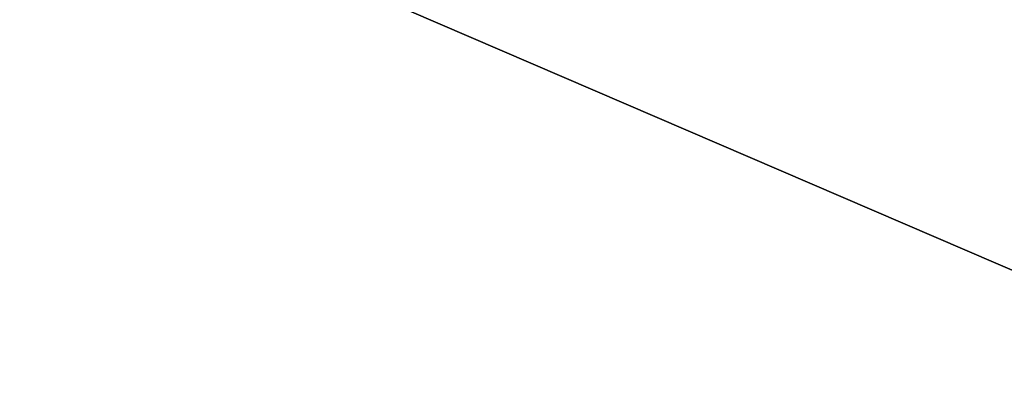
# Model space of a CAD drawing. Extents: x 0 to 7, y 0 to 11.4.
# Tile 340 of 656: x 3.145484 to 3.147664, y 0.200086 to 0.200883. Entities that reach past the tile are written whole.
import ezdxf

# ---------------------------------------------------------------- set-up
doc = ezdxf.new("R2010")
doc.units = 0
doc.header["$LTSCALE"] = 2.54
doc.layers.get('0').update_dxf_attribs({"color": 13, "linetype": 'CONTINUOUS'})

# ---------------------------------------------------------------- blocks, each defined once
blk = doc.blocks.new('KUBEK_NA_SZCZOTECZKI_DEMIT')
at = {"color": 0}
blk.add_line((2.8004877, 0.35, 6.9038666), (3.1484402, 0.2, 6.9571709), dxfattribs=at)
blk.add_line((2.8004877, 0.35, 6.9038666), (3.1484402, 0.2, 6.9571709), dxfattribs=at)
mesh = blk.add_polyface(dxfattribs=at)
corners = [(3.1484402, 0.35, 6.9571709), (2.8004877, 0.35, 6.9038666), (3.1484402, 0.2, 6.9571709)]
mesh.append_faces([[corners[k] for k in face] for face in [(0, 1, 2)]], dxfattribs={"color": 0})
mesh = blk.add_polyface(dxfattribs=at)
corners = [(3.1484402, 0.2, 6.9571709), (2.8004877, 0.35, 6.9038666), (2.8004877, 0.2, 6.9038666)]
mesh.append_faces([[corners[k] for k in face] for face in [(0, 1, 2)]], dxfattribs={"color": 0})
mesh = blk.add_polyface(dxfattribs=at)
corners = [(3.1484402, 0.35, 0.0428293), (2.8004877, 0.2, 0.0961334), (2.8004877, 0.35, 0.0961334)]
mesh.append_faces([[corners[k] for k in face] for face in [(0, 1, 2)]], dxfattribs={"color": 0})
mesh = blk.add_polyface(dxfattribs=at)
corners = [(3.1484402, 0.2, 0.0428293), (2.8004877, 0.2, 0.0961334), (3.1484402, 0.35, 0.0428293)]
mesh.append_faces([[corners[k] for k in face] for face in [(0, 1, 2)]], dxfattribs={"color": 0})

msp = doc.modelspace()

# ---------------------------------------------------------------- block references
at = {"color": 0}
msp.add_blockref('KUBEK_NA_SZCZOTECZKI_DEMIT', (0, 0), dxfattribs=at)

doc.saveas('drawing.dxf')
